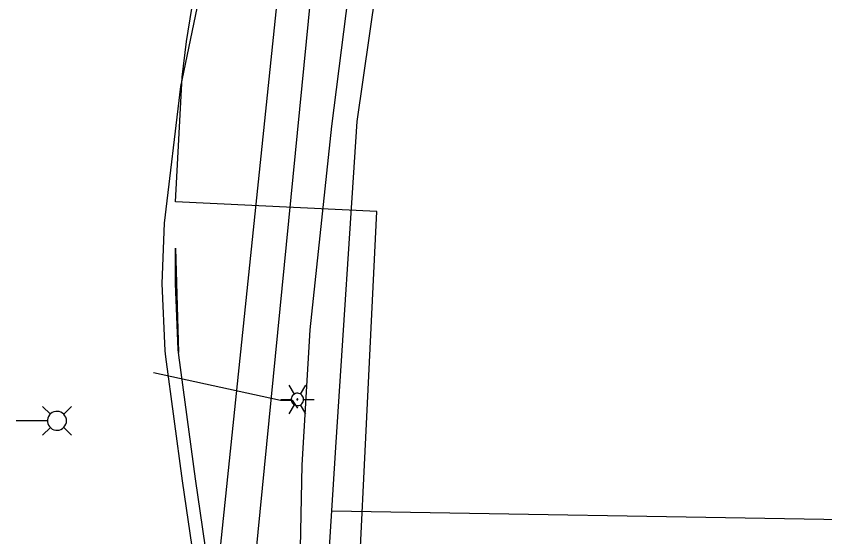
# Model space of a CAD drawing. Extents: x 600849 to 606371, y 330010 to 403088.
# Drawn here: x 604879.2 to 605065, y 335875.8 to 335995.5 of the extents above; entities that cross this region are included whole.
import ezdxf

# ---------------------------------------------------------------- set-up
doc = ezdxf.new("R2010")
doc.units = 0
for name, color, linetype in [('E_LTG', 7, 'Continuous'), ('E_LTG_CID', 7, 'Continuous'), ('E_UTL_E_UG', 7, 'Continuous'), ('E_UTL_G_UG', 7, 'Continuous'), ('E_UTL_SAN_UG', 7, 'Continuous'), ('E_UTL_TV_UG', 7, 'Continuous'), ('E_UTL_W_UG', 7, 'Continuous')]:
    doc.layers.add(name, color=color, linetype=linetype)

msp = doc.modelspace()

# ---------------------------------------------------------------- linework, layer by layer
at = {"layer": 'E_LTG'}
for points in [[(604943.07, 335908.59), (604941.87, 335910.65)], [(604944.49, 335908.59), (604945.69, 335910.65)], [(604945.21, 335907.35), (604945.18, 335907.62), (604945.11, 335907.88), (604944.98, 335908.12), (604944.81, 335908.33), (604944.61, 335908.51), (604944.37, 335908.65), (604944.12, 335908.74), (604943.85, 335908.78), (604943.58, 335908.76), (604943.31, 335908.7), (604943.07, 335908.59), (604942.84, 335908.43), (604942.66, 335908.23), (604942.51, 335908), (604942.41, 335907.75), (604942.36, 335907.48), (604942.36, 335907.21), (604942.41, 335906.95), (604942.51, 335906.69), (604942.66, 335906.46), (604942.84, 335906.27), (604943.07, 335906.11), (604943.31, 335906), (604943.58, 335905.93), (604943.85, 335905.92), (604944.12, 335905.96), (604944.37, 335906.05), (604944.61, 335906.18), (604944.81, 335906.36), (604944.98, 335906.58), (604945.11, 335906.82), (604945.18, 335907.08), (604945.21, 335907.35)], [(604945.21, 335907.35), (604945.18, 335907.62), (604945.11, 335907.88), (604944.98, 335908.12), (604944.81, 335908.33), (604944.61, 335908.51), (604944.37, 335908.65), (604944.12, 335908.74), (604943.85, 335908.78), (604943.58, 335908.76), (604943.31, 335908.7), (604943.07, 335908.59), (604942.84, 335908.43), (604942.66, 335908.23), (604942.51, 335908), (604942.41, 335907.75), (604942.36, 335907.48), (604942.36, 335907.21), (604942.41, 335906.95), (604942.51, 335906.69), (604942.66, 335906.46), (604942.84, 335906.27), (604943.07, 335906.11), (604943.31, 335906), (604943.58, 335905.93), (604943.85, 335905.92), (604944.12, 335905.96), (604944.37, 335906.05), (604944.61, 335906.18), (604944.81, 335906.36), (604944.98, 335906.58), (604945.11, 335906.82), (604945.18, 335907.08), (604945.21, 335907.35)], [(604945.21, 335907.35), (604945.18, 335907.62), (604945.11, 335907.88), (604944.98, 335908.12), (604944.81, 335908.33), (604944.61, 335908.51), (604944.37, 335908.65), (604944.12, 335908.74), (604943.85, 335908.78), (604943.58, 335908.76), (604943.31, 335908.7), (604943.07, 335908.59), (604942.84, 335908.43), (604942.66, 335908.23), (604942.51, 335908), (604942.41, 335907.75), (604942.36, 335907.48), (604942.36, 335907.21), (604942.41, 335906.95), (604942.51, 335906.69), (604942.66, 335906.46), (604942.84, 335906.27), (604943.07, 335906.11), (604943.31, 335906), (604943.58, 335905.93), (604943.85, 335905.92), (604944.12, 335905.96), (604944.37, 335906.05), (604944.61, 335906.18), (604944.81, 335906.36), (604944.98, 335906.58), (604945.11, 335906.82), (604945.18, 335907.08), (604945.21, 335907.35)], [(604939.97, 335907.35), (604942.35, 335907.35)], [(604943.9, 335907.35), (604943.9, 335907.37), (604943.89, 335907.39), (604943.88, 335907.41), (604943.87, 335907.43), (604943.85, 335907.45), (604943.83, 335907.46), (604943.81, 335907.46), (604943.79, 335907.47), (604943.76, 335907.47), (604943.74, 335907.46), (604943.72, 335907.45), (604943.7, 335907.44), (604943.69, 335907.42), (604943.67, 335907.4), (604943.67, 335907.38), (604943.66, 335907.36), (604943.66, 335907.34), (604943.67, 335907.31), (604943.67, 335907.29), (604943.69, 335907.27), (604943.7, 335907.26), (604943.72, 335907.25), (604943.74, 335907.24), (604943.76, 335907.23), (604943.79, 335907.23), (604943.81, 335907.23), (604943.83, 335907.24), (604943.85, 335907.25), (604943.87, 335907.27), (604943.88, 335907.28), (604943.89, 335907.3), (604943.9, 335907.33), (604943.9, 335907.35)], [(604945.21, 335907.35), (604947.59, 335907.35)], [(604887.02, 335903.96), (604885.24, 335905.74)], [(604890.72, 335902.44), (604890.68, 335902.85), (604890.56, 335903.25), (604890.37, 335903.61), (604890.12, 335903.94), (604889.81, 335904.21), (604889.45, 335904.42), (604889.06, 335904.55), (604888.65, 335904.61), (604888.23, 335904.59), (604887.83, 335904.49), (604887.46, 335904.32), (604887.12, 335904.08), (604886.83, 335903.78), (604886.61, 335903.44), (604886.46, 335903.05), (604886.38, 335902.64), (604886.38, 335902.23), (604886.46, 335901.83), (604886.61, 335901.44), (604886.83, 335901.09), (604887.12, 335900.79), (604887.46, 335900.55), (604887.83, 335900.38), (604888.23, 335900.28), (604888.65, 335900.26), (604889.06, 335900.32), (604889.45, 335900.46), (604889.81, 335900.67), (604890.12, 335900.94), (604890.37, 335901.26), (604890.56, 335901.63), (604890.68, 335902.03), (604890.72, 335902.44)], [(604890.07, 335903.96), (604891.84, 335905.74)], [(604941.87, 335904.05), (604943.07, 335906.11)], [(604945.69, 335904.05), (604944.49, 335906.11)], [(604886.33, 335902.44), (604879.15, 335902.44)], [(604887.02, 335900.92), (604885.24, 335899.14)], [(604890.07, 335900.92), (604891.84, 335899.14)]]:
    msp.add_lwpolyline(points, dxfattribs=at)
at = {"layer": 'E_LTG_CID'}
msp.add_lwpolyline([(604910.67, 335913.55), (604939.92, 335907.17), (604942.6, 335907.17), (604943.79, 335905.32)], dxfattribs=at)
at = {"layer": 'E_UTL_E_UG'}
msp.add_line((604951.67, 335881.77), (605161.72, 335878.08), dxfattribs=at)
msp.add_lwpolyline([(604950.37, 335861.21), (604952.66, 335897.52), (604957.54, 335971.28), (604966.18, 336031.51), (604975.9, 336071.51), (604986.04, 336114.11), (605001.87, 336168.57), (605008.63, 336196.68)], dxfattribs=at)
at = {"layer": 'E_UTL_G_UG'}
msp.add_line((604915.75, 335942.13), (604916.43, 335918.17), dxfattribs=at)
for points in [[(604913.24, 335947.88), (604917.02, 335979.33), (604922.28, 336004.75), (604925.86, 336016.93), (604930.79, 336051.51), (604944.75, 336118.97), (604979.81, 336262.38), (604993.77, 336321.82), (604997.37, 336335.21), (605000.97, 336348.6)], [(604915.78, 335952.81), (604917.27, 335981.44), (604918.26, 335989.7), (604918.28, 335989.69), (604922.36, 336014.88), (604924.38, 336031.29)], [(604933.3, 335817.09), (604955.52, 335816.7), (604962, 335950.57), (604915.78, 335952.81)], [(604992.54, 335374.29), (604982.41, 335439.85), (604977.55, 335472.28), (604967.89, 335533.23), (604963.9, 335558.28), (604960.62, 335582.14), (604958.16, 335603.66), (604954.67, 335636.73), (604949.76, 335671.68), (604943.72, 335708.39), (604939.44, 335742.84), (604934.8, 335769.3), (604917.37, 335888.66), (604913.54, 335917.13), (604913.36, 335918.56), (604912.73, 335934.03), (604913.24, 335947.88)], [(604934.01, 335824.97), (604927.71, 335838.6), (604920.34, 335889.07), (604916.51, 335917.52), (604916.35, 335918.82), (604915.73, 335934.04), (604915.75, 335942.13)], [(604934.01, 335824.97), (604927.71, 335838.6), (604920.34, 335889.07), (604916.51, 335917.52), (604916.35, 335918.82), (604915.73, 335934.04), (604915.75, 335942.13)]]:
    msp.add_lwpolyline(points, dxfattribs=at)
at = {"layer": 'E_UTL_SAN_UG'}
msp.add_line((604931.74, 335846.56), (604948.46, 336015.86), dxfattribs=at)
at = {"layer": 'E_UTL_TV_UG'}
msp.add_lwpolyline([(604952.88, 335699.68), (604947.56, 335736.19), (604941.77, 335773.97), (604943.64, 335782.51), (604943.62, 335782.47), (604940.93, 335823.43), (604944.35, 335865.62), (604944.84, 335892.26), (604946.69, 335923.37), (604951.72, 335970.22), (604956.7, 336009.43), (604966.16, 336057), (604981.4, 336117.37), (604995.05, 336168.57), (604995.08, 336168.59), (605002.88, 336192.51), (605017.85, 336240.31), (605030.14, 336283.75), (605041.76, 336326.86), (605047.54, 336347.25), (605060.52, 336404.97)], dxfattribs=at)
at = {"layer": 'E_UTL_W_UG'}
msp.add_lwpolyline([(604926.79, 335856.04), (604925.3, 335865.93), (604950.66, 336110.15)], dxfattribs=at)

doc.saveas('drawing.dxf')
